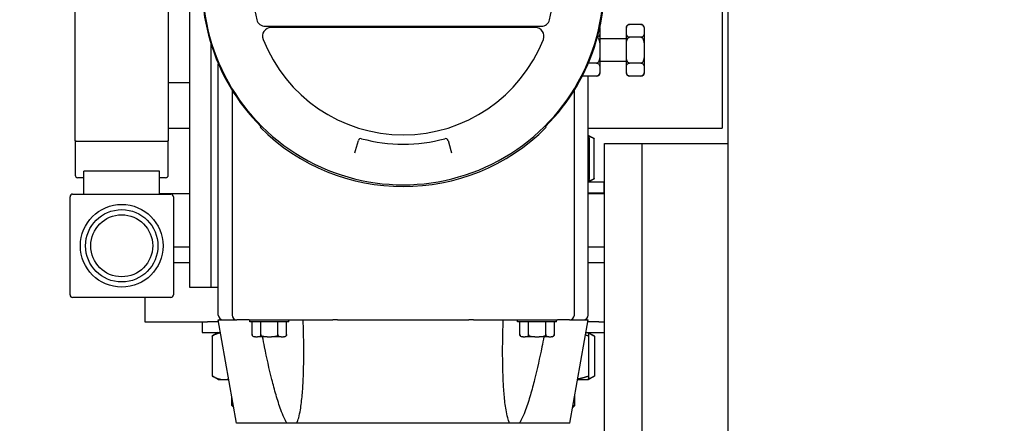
# Model space of a CAD drawing. Header units: inches. Extents: x 24 to 1128, y -58 to 748.
# Tile 314 of 656: x 391.49 to 402.92, y 647.32 to 652. Entities that reach past the tile are written whole.
import ezdxf

# ---------------------------------------------------------------- set-up
doc = ezdxf.new("R2010")
doc.units = ezdxf.units.IN
doc.header["$LTSCALE"] = 32
doc.header["$MEASUREMENT"] = 0
doc.layers.add('Dimension (ANSI)', color=7, linetype='Continuous', lineweight=25)
doc.layers.add('Visible (ANSI)', color=7, linetype='Continuous', lineweight=30)
doc.styles.add('Note Text (ANSI)', font='tahoma.ttf')
doc.dimstyles.new('SB Fraction-16 (ANSI)', dxfattribs={"dimscale": 32, "dimtxt": 0.125, "dimasz": 0.098425, "dimexe": 0.125, "dimexo": 0.0625, "dimgap": 0.031496, "dimtad": 0, "dimtih": 1, "dimtoh": 1, "dimdec": 4, "dimrnd": 1e-08, "dimzin": 0, "dimdsep": 46, "dimlunit": 5, "dimtxsty": 'Note Text (ANSI)', "dimcen": 0.09, "dimdle": 0.393701, "dimclrd": 256, "dimclre": 256, "dimclrt": 256, "dimadec": 0, "dimazin": 3, "dimtfac": 0.96, "dimtofl": 0, "dimtmove": 0, "dimatfit": 3, "dimfxl": 1, "dimfrac": 2, "dimtolj": 1, "dimtzin": 12, "dimlwd": -1, "dimlwe": -1, "dimarcsym": 0})

# ---------------------------------------------------------------- blocks, each defined once
blk = doc.blocks.new('*D19')
at = {"layer": 'Defpoints', "color": 0, "transparency": 16777216}
for p in [(494.281, 695.44), (330.501, 563.44), (494.281, 563.44)]:
    blk.add_point(p, dxfattribs=at)
at = {"layer": 'Dimension (ANSI)', "transparency": 16777216}
for p, q in [((492.281, 695.44), (326.501, 695.44)), ((330.501, 692.29), (330.501, 632.531)), ((330.501, 566.589), (330.501, 626.349)), ((492.281, 563.44), (326.501, 563.44))]:
    blk.add_line(p, q, dxfattribs=at)
for points in [[(329.976, 692.29), (331.026, 692.29), (330.501, 695.44)], [(329.976, 566.589), (331.026, 566.589), (330.501, 563.44)]]:
    blk.add_solid(points, dxfattribs=at)
at = {"layer": 'Dimension (ANSI)', "transparency": 16777216, "insert": (326.421, 631.523), "char_height": 4, "attachment_point": 1, "style": 'Note Text (ANSI)'}
blk.add_mtext('\\A1;132', dxfattribs=at)

msp = doc.modelspace()

# ---------------------------------------------------------------- linework, layer by layer
at = {"layer": 'Visible (ANSI)'}
for p, q in [((399.71813, 644.06478), (399.71813, 673.43978)), ((392.13174, 650.60005), (392.13174, 653.68851)), ((393.21174, 653.68851), (393.21174, 650.60005)), ((399.64674, 653.67465), (399.64674, 650.74428)), ((393.46174, 651.29928), (393.46174, 653.53928)), ((394.3385, 651.92728), (397.54499, 651.92728)), ((397.47682, 651.91228), (394.40666, 651.91228)), ((398.22524, 651.91178), (398.22524, 651.89303)), ((398.22524, 651.89303), (398.22524, 651.85553)), ((398.22524, 651.85553), (398.22524, 651.68678)), ((398.53424, 651.89303), (398.53424, 651.91178)), ((398.53424, 651.85553), (398.53424, 651.89303)), ((398.53424, 651.68678), (398.53424, 651.85553)), ((398.70374, 651.94928), (398.57174, 651.94928)), ((398.74124, 651.91178), (398.74124, 651.89303)), ((398.74124, 651.89303), (398.74124, 651.85553)), ((398.74124, 651.85553), (398.74124, 651.68678)), ((398.53424, 651.78053), (398.22524, 651.78053)), ((398.70374, 651.79928), (398.57174, 651.79928)), ((393.70899, 648.89378), (393.70899, 651.72246)), ((398.22524, 651.68678), (398.22524, 651.61178)), ((398.53424, 651.61178), (398.53424, 651.68678)), ((398.74124, 651.68678), (398.74124, 651.61178)), ((398.22524, 651.61178), (398.22524, 651.44303)), ((398.53424, 651.51803), (398.22524, 651.51803)), ((398.53424, 651.44303), (398.53424, 651.61178)), ((398.74124, 651.61178), (398.74124, 651.44303)), ((393.79374, 648.57478), (393.79374, 651.49313)), ((398.18774, 651.49928), (398.09238, 651.49928)), ((398.22524, 651.44303), (398.22524, 651.40553)), ((398.22524, 651.40553), (398.22524, 651.38678)), ((398.53424, 651.40553), (398.53424, 651.44303)), ((398.53424, 651.38678), (398.53424, 651.40553)), ((398.70374, 651.49928), (398.57174, 651.49928)), ((398.74124, 651.44303), (398.74124, 651.40553)), ((398.74124, 651.40553), (398.74124, 651.38678)), ((393.46174, 651.26928), (393.46174, 651.29928)), ((398.18774, 651.34928), (398.02197, 651.34928)), ((398.08974, 648.57478), (398.08974, 651.34928)), ((398.70374, 651.34928), (398.57174, 651.34928)), ((393.46174, 651.26928), (393.21174, 651.26928)), ((393.46174, 648.89378), (393.46174, 651.26928)), ((393.95374, 651.1861), (393.95374, 648.57478)), ((397.92974, 648.57478), (397.92974, 651.1861)), ((393.21174, 650.74428), (393.46174, 650.74428)), ((394.28004, 650.75558), (394.29418, 650.76972)), ((397.60344, 650.75558), (397.5893, 650.76972)), ((398.08974, 650.74428), (399.64674, 650.74428)), ((392.13174, 650.60005), (392.13174, 650.19928)), ((393.18174, 650.58928), (392.16174, 650.58928)), ((393.21174, 650.19928), (393.21174, 650.60005)), ((395.38742, 650.48411), (395.42119, 650.60189)), ((396.4623, 650.60189), (396.49607, 650.48411)), ((398.08987, 650.66378), (398.08974, 650.66378)), ((398.08987, 650.66378), (398.09072, 650.66329)), ((398.09072, 650.66329), (398.14516, 650.63186)), ((398.10528, 650.15865), (398.10528, 650.62191)), ((398.16141, 650.15865), (398.16141, 650.62191)), ((395.3805, 650.45998), (395.38742, 650.48411)), ((396.49607, 650.48411), (396.50299, 650.45998)), ((398.28063, 650.56478), (398.71813, 650.56478)), ((398.28063, 632.56478), (398.28063, 650.56478)), ((398.71813, 650.56478), (399.71813, 650.56478)), ((398.71813, 645.56478), (398.71813, 650.56478)), ((393.11174, 650.24539), (392.23174, 650.24539)), ((392.23174, 649.97928), (392.23174, 650.24539)), ((393.11174, 649.97928), (393.11174, 650.24539)), ((392.23174, 650.16928), (392.16174, 650.16928)), ((393.18174, 650.16928), (393.11174, 650.16928)), ((398.09072, 650.11727), (398.14516, 650.1487)), ((398.27737, 650.11678), (398.08974, 650.11678)), ((398.08987, 650.11678), (398.09072, 650.11727)), ((398.27737, 649.99478), (398.27737, 650.11678)), ((392.07174, 648.80928), (392.07174, 649.94928)), ((392.10174, 649.97928), (393.24174, 649.97928)), ((393.11174, 649.98728), (393.46174, 649.98728)), ((393.27174, 649.94928), (393.27174, 648.80928)), ((398.08974, 649.99478), (398.27737, 649.99478)), ((398.08974, 649.98728), (398.28063, 649.98728)), ((393.27174, 649.36728), (393.46174, 649.36728)), ((398.08974, 649.36728), (398.28063, 649.36728)), ((393.27174, 649.18478), (393.46174, 649.18478)), ((398.08974, 649.18478), (398.28063, 649.18478)), ((393.70899, 648.89378), (393.46174, 648.89378)), ((393.79374, 648.89378), (393.70899, 648.89378)), ((393.24174, 648.77928), (392.10174, 648.77928)), ((392.94174, 648.77928), (392.94174, 648.49478)), ((392.94174, 648.49478), (393.66747, 648.49478)), ((393.60611, 648.49478), (393.60611, 648.37278)), ((393.79815, 648.49478), (393.66747, 648.49478)), ((393.79374, 648.51978), (394.00874, 648.51978)), ((394.00551, 647.31878), (393.79374, 648.51978)), ((394.15074, 648.51978), (394.00874, 648.51978)), ((394.15074, 648.51978), (394.81933, 648.51978)), ((394.16024, 648.49478), (394.16024, 648.51978)), ((394.61324, 648.49478), (394.16024, 648.49478)), ((394.18674, 648.34778), (394.18674, 648.49478)), ((394.28674, 648.34778), (394.28674, 648.49478)), ((394.48674, 648.34778), (394.48674, 648.49478)), ((394.58674, 648.34778), (394.58674, 648.49478)), ((394.61324, 648.49478), (394.61324, 648.51978)), ((394.81933, 648.51978), (394.96722, 648.51978)), ((394.96722, 648.51978), (395.1253, 648.51978)), ((395.17916, 648.51978), (395.1253, 648.51978)), ((395.17916, 648.51978), (396.70433, 648.51978)), ((396.75819, 648.51978), (396.70433, 648.51978)), ((396.75819, 648.51978), (396.91627, 648.51978)), ((396.91627, 648.51978), (397.06416, 648.51978)), ((397.06416, 648.51978), (397.73274, 648.51978)), ((397.27024, 648.49478), (397.27024, 648.51978)), ((397.72324, 648.49478), (397.27024, 648.49478)), ((397.29674, 648.34778), (397.29674, 648.49478)), ((397.39674, 648.34778), (397.39674, 648.49478)), ((397.59674, 648.34778), (397.59674, 648.49478)), ((397.69674, 648.49478), (397.69674, 648.34778)), ((397.72324, 648.49478), (397.72324, 648.51978)), ((397.87474, 648.51978), (397.73274, 648.51978)), ((397.87474, 648.51978), (398.08974, 648.51978)), ((397.87797, 647.31878), (398.08974, 648.51978)), ((398.21601, 648.49478), (398.08534, 648.49478)), ((398.21601, 648.49478), (398.28063, 648.49478)), ((398.27737, 648.49478), (398.27737, 648.37278)), ((393.60611, 648.37278), (393.81966, 648.37278)), ((393.72118, 648.33091), (393.72118, 647.86765)), ((393.79361, 648.37278), (393.72627, 648.3339)), ((394.22424, 648.32278), (394.21174, 648.32278)), ((394.22424, 648.32278), (394.24924, 648.32278)), ((394.36174, 648.32278), (394.24924, 648.32278)), ((394.36174, 648.32278), (394.41174, 648.32278)), ((394.52424, 648.32278), (394.41174, 648.32278)), ((394.52424, 648.32278), (394.54924, 648.32278)), ((394.56174, 648.32278), (394.54924, 648.32278)), ((397.33424, 648.32278), (397.32174, 648.32278)), ((397.33424, 648.32278), (397.35924, 648.32278)), ((397.47174, 648.32278), (397.35924, 648.32278)), ((397.47174, 648.32278), (397.52174, 648.32278)), ((397.63424, 648.32278), (397.52174, 648.32278)), ((397.63424, 648.32278), (397.65924, 648.32278)), ((397.67174, 648.32278), (397.65924, 648.32278)), ((398.06382, 648.37278), (398.27737, 648.37278)), ((398.08987, 648.37278), (398.08994, 648.37274)), ((398.08994, 648.37274), (398.15722, 648.3339)), ((398.09439, 648.33091), (398.09439, 647.86765)), ((398.16231, 648.33091), (398.16231, 647.86765)), ((393.79361, 647.82578), (393.72627, 647.86466)), ((398.08994, 647.82582), (398.15722, 647.86466)), ((393.79361, 647.82578), (393.86044, 647.82578)), ((393.86044, 647.82578), (393.91611, 647.82578)), ((397.96737, 647.82578), (398.08987, 647.82578)), ((398.08987, 647.82578), (398.08994, 647.82582)), ((393.94986, 647.52608), (393.94986, 647.63437)), ((397.93362, 647.52608), (397.93362, 647.63437)), ((393.94986, 647.52608), (393.96896, 647.52608)), ((393.97305, 647.5029), (393.94986, 647.52608)), ((397.91044, 647.5029), (397.93362, 647.52608)), ((397.91453, 647.52608), (397.93362, 647.52608)), ((394.59321, 647.31878), (394.00551, 647.31878)), ((394.70519, 647.31878), (394.59321, 647.31878)), ((397.1783, 647.31878), (394.70519, 647.31878)), ((397.29028, 647.31878), (397.1783, 647.31878)), ((397.87797, 647.31878), (397.29028, 647.31878))]:
    msp.add_line(p, q, dxfattribs=at)
for radius in [0.48, 0.42, 0.36]:
    msp.add_circle((392.67174, 649.37928), radius, dxfattribs=at)
for centre, radius, start, end in [((395.94174, 652.41728), 2.33837, 167.950185, 225), ((395.94174, 652.41728), 2.33837, 315, 12.049815), ((395.94174, 652.41728), 1.75, 166.327982, 193.672018), ((395.94174, 652.41728), 1.75, 346.327982, 13.672018), ((395.94174, 652.41728), 2.33, 172.798213, 7.201787), ((394.3385, 652.02728), 0.1, 193.672018, 270), ((397.54499, 652.02728), 0.1, 270, 346.327982), ((394.40666, 651.81228), 0.1, 90, 201.510188), ((397.47682, 651.81228), 0.1, 338.489812, 90), ((398.18774, 651.91178), 0.0375, 0, 2.668565), ((398.57174, 651.91178), 0.0375, 90, 179.999125), ((398.70374, 651.91178), 0.0375, 0, 90), ((395.94174, 652.41728), 1.75, 201.510188, 338.489812), ((398.18774, 651.38678), 0.0375, 270, 0), ((398.57174, 651.38678), 0.0375, 180.000875, 270), ((398.70374, 651.38678), 0.0375, 270, 0), ((395.94174, 652.41728), 2.35, 225, 315), ((395.45003, 650.59362), 0.03, 74.91008, 164), ((395.94174, 652.41728), 1.85879, 254.91008, 285.08992), ((396.43346, 650.59362), 0.03, 16, 105.08992), ((392.16174, 650.19928), 0.03, 180, 270), ((393.18174, 650.19928), 0.03, 270, 0), ((392.10174, 649.94928), 0.03, 90, 180), ((393.24174, 649.94928), 0.03, 0, 90), ((392.10174, 648.80928), 0.03, 180, 270), ((393.24174, 648.80928), 0.03, 270, 0), ((393.84874, 648.57478), 0.055, 180, 270), ((394.00874, 648.57478), 0.055, 180, 270), ((397.87474, 648.57478), 0.055, 270, 0), ((398.03474, 648.57478), 0.055, 270, 0), ((394.21174, 648.34778), 0.025, 180, 270), ((394.56174, 648.34778), 0.025, 270, 0), ((397.32174, 648.34778), 0.025, 180, 270), ((397.67174, 648.34778), 0.025, 270, 0)]:
    msp.add_arc(centre, radius, start, end, dxfattribs=at)
for points, knots in [([(398.22524, 651.85553), (398.22524, 651.84346), (398.22509, 651.82898), (398.2166, 651.81352), (398.21312, 651.80908), (398.20587, 651.80388), (398.20193, 651.80183), (398.19765, 651.80062), (398.19748, 651.80057), (398.19731, 651.80053)], [-1.491482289, -1.491482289, -1.491482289, -1.491482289, -1.307579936, -1.307579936, -1.247041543, -1.247041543, -1.210992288, -1.210992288, -1.209530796, -1.209530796, -1.209530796, -1.209530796]), ([(398.53424, 651.89303), (398.53424, 651.9051), (398.5344, 651.91958), (398.54289, 651.93504), (398.54636, 651.93948), (398.55362, 651.94468), (398.55755, 651.94673), (398.56457, 651.94871), (398.56841, 651.94928), (398.57174, 651.94928)], [0.879687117, 0.879687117, 0.879687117, 0.879687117, 1.06358947, 1.06358947, 1.124127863, 1.124127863, 1.160177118, 1.160177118, 1.185584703, 1.185584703, 1.185584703, 1.185584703]), ([(398.57174, 651.79928), (398.56973, 651.79928), (398.56735, 651.79949), (398.56324, 651.80019), (398.56079, 651.80087), (398.55295, 651.80379), (398.54821, 651.80757), (398.53949, 651.81752), (398.53699, 651.8251), (398.53433, 651.84052), (398.53424, 651.84838), (398.53424, 651.85553)], [-1.19103561, -1.19103561, -1.19103561, -1.19103561, -1.17570098, -1.17570098, -1.157900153, -1.157900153, -1.101250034, -1.101250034, -0.992285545, -0.992285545, -0.883321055, -0.883321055, -0.883321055, -0.883321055]), ([(398.70374, 651.94928), (398.70708, 651.94928), (398.71091, 651.94871), (398.71793, 651.94673), (398.72187, 651.94468), (398.72912, 651.93948), (398.7326, 651.93504), (398.74109, 651.91958), (398.74124, 651.9051), (398.74124, 651.89303)], [-0.395194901, -0.395194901, -0.395194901, -0.395194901, -0.369787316, -0.369787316, -0.333738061, -0.333738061, -0.273199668, -0.273199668, -0.089297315, -0.089297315, -0.089297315, -0.089297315]), ([(398.74124, 651.85553), (398.74124, 651.84346), (398.74109, 651.82898), (398.7326, 651.81352), (398.72912, 651.80908), (398.72187, 651.80388), (398.71793, 651.80183), (398.71091, 651.79985), (398.70708, 651.79928), (398.70374, 651.79928)], [-1.491482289, -1.491482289, -1.491482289, -1.491482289, -1.307579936, -1.307579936, -1.247041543, -1.247041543, -1.210992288, -1.210992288, -1.185584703, -1.185584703, -1.185584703, -1.185584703]), ([(398.1964, 651.79723), (398.19689, 651.797), (398.19737, 651.79676), (398.20193, 651.79417), (398.20587, 651.79008), (398.21312, 651.77969), (398.2166, 651.77081), (398.22509, 651.73987), (398.22524, 651.71091), (398.22524, 651.68678)], [-0.373735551, -0.373735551, -0.373735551, -0.373735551, -0.369787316, -0.369787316, -0.333738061, -0.333738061, -0.273199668, -0.273199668, -0.089297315, -0.089297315, -0.089297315, -0.089297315]), ([(398.53424, 651.68678), (398.53424, 651.71091), (398.5344, 651.73987), (398.54289, 651.77081), (398.54636, 651.77969), (398.55362, 651.79008), (398.55755, 651.79417), (398.56457, 651.79815), (398.56841, 651.79928), (398.57174, 651.79928)], [0.879687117, 0.879687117, 0.879687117, 0.879687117, 1.06358947, 1.06358947, 1.124127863, 1.124127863, 1.160177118, 1.160177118, 1.185584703, 1.185584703, 1.185584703, 1.185584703]), ([(398.70374, 651.79928), (398.70708, 651.79928), (398.71091, 651.79815), (398.71793, 651.79417), (398.72187, 651.79008), (398.72912, 651.77969), (398.7326, 651.77081), (398.74109, 651.73987), (398.74124, 651.71091), (398.74124, 651.68678)], [-0.395194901, -0.395194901, -0.395194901, -0.395194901, -0.369787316, -0.369787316, -0.333738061, -0.333738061, -0.273199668, -0.273199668, -0.089297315, -0.089297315, -0.089297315, -0.089297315]), ([(398.22524, 651.61178), (398.22524, 651.58765), (398.22509, 651.55869), (398.2166, 651.52775), (398.21312, 651.51887), (398.20587, 651.50848), (398.20193, 651.50439), (398.19491, 651.50041), (398.19108, 651.49928), (398.18774, 651.49928)], [-1.491482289, -1.491482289, -1.491482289, -1.491482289, -1.307579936, -1.307579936, -1.247041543, -1.247041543, -1.210992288, -1.210992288, -1.185584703, -1.185584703, -1.185584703, -1.185584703]), ([(398.57174, 651.49928), (398.56841, 651.49928), (398.56457, 651.50041), (398.55755, 651.50439), (398.55362, 651.50848), (398.54636, 651.51887), (398.54289, 651.52775), (398.5344, 651.55869), (398.53424, 651.58765), (398.53424, 651.61178)], [-1.185584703, -1.185584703, -1.185584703, -1.185584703, -1.160177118, -1.160177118, -1.124127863, -1.124127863, -1.06358947, -1.06358947, -0.879687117, -0.879687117, -0.879687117, -0.879687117]), ([(398.74124, 651.61178), (398.74124, 651.58765), (398.74109, 651.55869), (398.7326, 651.52775), (398.72912, 651.51887), (398.72187, 651.50848), (398.71793, 651.50439), (398.71091, 651.50041), (398.70708, 651.49928), (398.70374, 651.49928)], [-1.491482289, -1.491482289, -1.491482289, -1.491482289, -1.307579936, -1.307579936, -1.247041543, -1.247041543, -1.210992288, -1.210992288, -1.185584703, -1.185584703, -1.185584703, -1.185584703]), ([(398.18774, 651.49928), (398.19108, 651.49928), (398.19491, 651.49871), (398.20193, 651.49673), (398.20587, 651.49468), (398.21312, 651.48948), (398.2166, 651.48504), (398.22509, 651.46958), (398.22524, 651.4551), (398.22524, 651.44303)], [-0.395194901, -0.395194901, -0.395194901, -0.395194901, -0.369787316, -0.369787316, -0.333738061, -0.333738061, -0.273199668, -0.273199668, -0.089297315, -0.089297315, -0.089297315, -0.089297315]), ([(398.22524, 651.40553), (398.22524, 651.39838), (398.22515, 651.39052), (398.22249, 651.3751), (398.22, 651.36752), (398.21128, 651.35757), (398.20653, 651.35379), (398.1987, 651.35087), (398.19625, 651.35019), (398.19213, 651.34949), (398.18976, 651.34928), (398.18774, 651.34928)], [-1.498750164, -1.498750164, -1.498750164, -1.498750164, -1.389785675, -1.389785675, -1.280821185, -1.280821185, -1.224171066, -1.224171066, -1.206370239, -1.206370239, -1.19103561, -1.19103561, -1.19103561, -1.19103561]), ([(398.53424, 651.44303), (398.53424, 651.4551), (398.5344, 651.46958), (398.54289, 651.48504), (398.54636, 651.48948), (398.55362, 651.49468), (398.55755, 651.49673), (398.56457, 651.49871), (398.56841, 651.49928), (398.57174, 651.49928)], [0.879687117, 0.879687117, 0.879687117, 0.879687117, 1.06358947, 1.06358947, 1.124127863, 1.124127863, 1.160177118, 1.160177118, 1.185584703, 1.185584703, 1.185584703, 1.185584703]), ([(398.57174, 651.34928), (398.56973, 651.34928), (398.56735, 651.34949), (398.56324, 651.35019), (398.56079, 651.35087), (398.55295, 651.35379), (398.54821, 651.35757), (398.53949, 651.36752), (398.53699, 651.3751), (398.53433, 651.39052), (398.53424, 651.39838), (398.53424, 651.40553)], [-1.19103561, -1.19103561, -1.19103561, -1.19103561, -1.17570098, -1.17570098, -1.157900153, -1.157900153, -1.101250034, -1.101250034, -0.992285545, -0.992285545, -0.883321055, -0.883321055, -0.883321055, -0.883321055]), ([(398.70374, 651.49928), (398.70576, 651.49928), (398.70813, 651.49907), (398.71225, 651.49837), (398.7147, 651.49769), (398.72253, 651.49477), (398.72728, 651.49099), (398.736, 651.48104), (398.73849, 651.47346), (398.74115, 651.45803), (398.74124, 651.45018), (398.74124, 651.44303)], [-0.39701187, -0.39701187, -0.39701187, -0.39701187, -0.381677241, -0.381677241, -0.363876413, -0.363876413, -0.307226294, -0.307226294, -0.198261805, -0.198261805, -0.089297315, -0.089297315, -0.089297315, -0.089297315]), ([(398.74124, 651.40553), (398.74124, 651.39838), (398.74115, 651.39052), (398.73849, 651.3751), (398.736, 651.36752), (398.72728, 651.35757), (398.72253, 651.35379), (398.7147, 651.35087), (398.71225, 651.35019), (398.70813, 651.34949), (398.70576, 651.34928), (398.70374, 651.34928)], [-1.498750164, -1.498750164, -1.498750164, -1.498750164, -1.389785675, -1.389785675, -1.280821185, -1.280821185, -1.224171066, -1.224171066, -1.206370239, -1.206370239, -1.19103561, -1.19103561, -1.19103561, -1.19103561]), ([(392.16174, 650.58928), (392.15805, 650.58928), (392.1544, 650.58952), (392.15098, 650.58999), (392.14746, 650.59047), (392.14426, 650.59119), (392.14153, 650.59208), (392.13862, 650.59303), (392.1363, 650.59416), (392.13465, 650.59541), (392.1337, 650.59612), (392.13298, 650.59687), (392.1325, 650.59764), (392.13199, 650.59843), (392.13174, 650.59924), (392.13174, 650.60005)], [0.123493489, 0.123493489, 0.123493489, 0.123493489, 0.151693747, 0.151693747, 0.151693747, 0.1807417, 0.1807417, 0.1807417, 0.211584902, 0.211584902, 0.211584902, 0.22923629, 0.22923629, 0.22923629, 0.247402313, 0.247402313, 0.247402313, 0.247402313]), ([(393.21174, 650.60005), (393.21174, 650.59924), (393.21149, 650.59843), (393.21099, 650.59764), (393.21051, 650.59687), (393.20979, 650.59612), (393.20884, 650.59541), (393.20719, 650.59416), (393.20487, 650.59303), (393.20196, 650.59208), (393.19923, 650.59119), (393.19603, 650.59047), (393.1925, 650.58999), (393.18908, 650.58952), (393.18544, 650.58928), (393.18174, 650.58928)], [-0.000415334, -0.000415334, -0.000415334, -0.000415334, 0.017750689, 0.017750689, 0.017750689, 0.035402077, 0.035402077, 0.035402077, 0.066245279, 0.066245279, 0.066245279, 0.095293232, 0.095293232, 0.095293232, 0.123493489, 0.123493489, 0.123493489, 0.123493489]), ([(394.70519, 647.31878), (394.71437, 647.33791), (394.72149, 647.36004), (394.73598, 647.41351), (394.74231, 647.44563), (394.75668, 647.53076), (394.76327, 647.58844), (394.77371, 647.70656), (394.77746, 647.76704), (394.78577, 647.95143), (394.78739, 648.07822), (394.78584, 648.31058), (394.78344, 648.41584), (394.77973, 648.51978)], [-4.05681959, -4.05681959, -4.05681959, -4.05681959, -3.87574033, -3.87574033, -3.63362556, -3.63362556, -3.17942237, -3.17942237, -2.72521917, -2.72521917, -1.81681278, -1.81681278, -1.06993405, -1.06993405, -1.06993405, -1.06993405]), ([(397.1783, 647.31878), (397.16912, 647.33791), (397.16199, 647.36004), (397.14751, 647.41351), (397.14118, 647.44563), (397.1268, 647.53076), (397.12022, 647.58844), (397.10978, 647.70656), (397.10602, 647.76704), (397.09771, 647.95143), (397.0961, 648.07822), (397.09765, 648.31058), (397.10005, 648.41584), (397.10375, 648.51978)], [4.51617797, 4.51617797, 4.51617797, 4.51617797, 4.69725723, 4.69725723, 4.939372, 4.939372, 5.3935752, 5.3935752, 5.84777839, 5.84777839, 6.75618478, 6.75618478, 7.50306352, 7.50306352, 7.50306352, 7.50306352]), ([(394.22424, 648.32278), (394.2162, 648.32278), (394.20655, 648.32288), (394.19623, 648.32854), (394.19327, 648.33086), (394.18981, 648.3357), (394.18845, 648.33832), (394.18712, 648.343), (394.18674, 648.34556), (394.18674, 648.34778)], [-0.994321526, -0.994321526, -0.994321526, -0.994321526, -0.871719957, -0.871719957, -0.831361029, -0.831361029, -0.807328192, -0.807328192, -0.790389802, -0.790389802, -0.790389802, -0.790389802]), ([(394.28674, 648.34778), (394.28674, 648.34556), (394.28637, 648.343), (394.28504, 648.33832), (394.28368, 648.3357), (394.28021, 648.33086), (394.27725, 648.32854), (394.26694, 648.32288), (394.25729, 648.32278), (394.24924, 648.32278)], [-0.263463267, -0.263463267, -0.263463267, -0.263463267, -0.246524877, -0.246524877, -0.222492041, -0.222492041, -0.182133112, -0.182133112, -0.059531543, -0.059531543, -0.059531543, -0.059531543]), ([(394.36174, 648.32278), (394.34565, 648.32278), (394.32635, 648.32288), (394.30572, 648.32854), (394.2998, 648.33086), (394.29287, 648.3357), (394.29015, 648.33832), (394.2875, 648.343), (394.28674, 648.34556), (394.28674, 648.34778)], [-0.994321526, -0.994321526, -0.994321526, -0.994321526, -0.871719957, -0.871719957, -0.831361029, -0.831361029, -0.807328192, -0.807328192, -0.790389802, -0.790389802, -0.790389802, -0.790389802]), ([(394.59321, 647.31878), (394.58027, 647.33791), (394.5688, 647.36004), (394.54378, 647.41351), (394.53109, 647.44563), (394.49979, 647.53076), (394.48166, 647.58844), (394.44738, 647.70656), (394.43132, 647.76704), (394.3852, 647.95143), (394.35717, 648.07822), (394.32302, 648.24472), (394.3152, 648.28376), (394.30756, 648.32278)], [4.51617789, 4.51617789, 4.51617789, 4.51617789, 4.69725715, 4.69725715, 4.93937191, 4.93937191, 5.3935751, 5.3935751, 5.84777828, 5.84777828, 6.75618466, 6.75618466, 7.03391468, 7.03391468, 7.03391468, 7.03391468]), ([(394.48674, 648.34778), (394.48674, 648.34556), (394.48599, 648.343), (394.48334, 648.33832), (394.48061, 648.3357), (394.47368, 648.33086), (394.46776, 648.32854), (394.44714, 648.32288), (394.42783, 648.32278), (394.41174, 648.32278)], [-0.263463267, -0.263463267, -0.263463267, -0.263463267, -0.246524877, -0.246524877, -0.222492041, -0.222492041, -0.182133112, -0.182133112, -0.059531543, -0.059531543, -0.059531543, -0.059531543]), ([(394.52424, 648.32278), (394.5162, 648.32278), (394.50655, 648.32288), (394.49623, 648.32854), (394.49327, 648.33086), (394.48981, 648.3357), (394.48845, 648.33832), (394.48712, 648.343), (394.48674, 648.34556), (394.48674, 648.34778)], [-0.994321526, -0.994321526, -0.994321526, -0.994321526, -0.871719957, -0.871719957, -0.831361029, -0.831361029, -0.807328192, -0.807328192, -0.790389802, -0.790389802, -0.790389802, -0.790389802]), ([(394.58674, 648.34778), (394.58674, 648.34644), (394.58661, 648.34485), (394.58614, 648.34211), (394.58568, 648.34048), (394.58374, 648.33525), (394.58122, 648.33209), (394.57022, 648.32245), (394.55878, 648.32278), (394.54924, 648.32278)], [-0.26467458, -0.26467458, -0.26467458, -0.26467458, -0.254451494, -0.254451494, -0.242584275, -0.242584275, -0.20481753, -0.20481753, -0.059531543, -0.059531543, -0.059531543, -0.059531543]), ([(397.57593, 648.32278), (397.56829, 648.28376), (397.56047, 648.24472), (397.52631, 648.07822), (397.49829, 647.95143), (397.45216, 647.76704), (397.4361, 647.70656), (397.40183, 647.58844), (397.38369, 647.53076), (397.3524, 647.44563), (397.3397, 647.41351), (397.31468, 647.36004), (397.30321, 647.33791), (397.29028, 647.31878)], [1.5390828, 1.5390828, 1.5390828, 1.5390828, 1.81681278, 1.81681278, 2.72521917, 2.72521917, 3.17942237, 3.17942237, 3.63362556, 3.63362556, 3.87574033, 3.87574033, 4.05681959, 4.05681959, 4.05681959, 4.05681959]), ([(397.33424, 648.32278), (397.3262, 648.32278), (397.31655, 648.32288), (397.30623, 648.32854), (397.30327, 648.33086), (397.29981, 648.3357), (397.29845, 648.33832), (397.29712, 648.343), (397.29674, 648.34556), (397.29674, 648.34778)], [-0.994321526, -0.994321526, -0.994321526, -0.994321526, -0.871719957, -0.871719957, -0.831361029, -0.831361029, -0.807328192, -0.807328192, -0.790389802, -0.790389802, -0.790389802, -0.790389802]), ([(397.39674, 648.34778), (397.39674, 648.34556), (397.39637, 648.343), (397.39504, 648.33832), (397.39368, 648.3357), (397.39021, 648.33086), (397.38725, 648.32854), (397.37694, 648.32288), (397.36729, 648.32278), (397.35924, 648.32278)], [-0.263463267, -0.263463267, -0.263463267, -0.263463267, -0.246524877, -0.246524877, -0.222492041, -0.222492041, -0.182133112, -0.182133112, -0.059531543, -0.059531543, -0.059531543, -0.059531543]), ([(397.47174, 648.32278), (397.45268, 648.32278), (397.4298, 648.32245), (397.4078, 648.33209), (397.40276, 648.33525), (397.39887, 648.34048), (397.39796, 648.34211), (397.39702, 648.34485), (397.39674, 648.34644), (397.39674, 648.34778)], [-0.999166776, -0.999166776, -0.999166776, -0.999166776, -0.85388079, -0.85388079, -0.816114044, -0.816114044, -0.804246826, -0.804246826, -0.79402374, -0.79402374, -0.79402374, -0.79402374]), ([(397.59674, 648.34778), (397.59674, 648.34644), (397.59647, 648.34485), (397.59553, 648.34211), (397.59462, 648.34048), (397.59073, 648.33525), (397.58569, 648.33209), (397.56369, 648.32245), (397.54081, 648.32278), (397.52174, 648.32278)], [-0.26467458, -0.26467458, -0.26467458, -0.26467458, -0.254451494, -0.254451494, -0.242584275, -0.242584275, -0.20481753, -0.20481753, -0.059531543, -0.059531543, -0.059531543, -0.059531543]), ([(397.63424, 648.32278), (397.62471, 648.32278), (397.61327, 648.32245), (397.60227, 648.33209), (397.59975, 648.33525), (397.5978, 648.34048), (397.59735, 648.34211), (397.59688, 648.34485), (397.59674, 648.34644), (397.59674, 648.34778)], [-0.999166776, -0.999166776, -0.999166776, -0.999166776, -0.85388079, -0.85388079, -0.816114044, -0.816114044, -0.804246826, -0.804246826, -0.79402374, -0.79402374, -0.79402374, -0.79402374]), ([(397.69674, 648.34778), (397.69674, 648.34644), (397.69661, 648.34485), (397.69614, 648.34211), (397.69568, 648.34048), (397.69374, 648.33525), (397.69122, 648.33209), (397.68022, 648.32245), (397.66878, 648.32278), (397.65924, 648.32278)], [-0.26467458, -0.26467458, -0.26467458, -0.26467458, -0.254451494, -0.254451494, -0.242584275, -0.242584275, -0.20481753, -0.20481753, -0.059531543, -0.059531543, -0.059531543, -0.059531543])]:
    msp.add_open_spline(points, degree=3, knots=knots, dxfattribs=at)
msp.add_open_spline([(398.22455, 651.91053), (398.22519, 651.90453), (398.22524, 651.89857), (398.22524, 651.89303)], degree=3, dxfattribs=at)
for points, weights in [([(398.10528, 650.62191), (398.09696, 650.66193), (398.08974, 650.66369)], [1, 1.03621275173, 1.00332427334]), ([(398.16141, 650.62191), (398.12848, 650.63916), (398.09842, 650.64913)], [1, 1.01529648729, 1.01826345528]), ([(398.14516, 650.63186), (398.15315, 650.62724), (398.16141, 650.62191)], [1.00820232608, 1.00467764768, 1]), ([(398.08974, 650.11687), (398.09696, 650.11863), (398.10528, 650.15865)], [1.00332427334, 1.03621275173, 1]), ([(398.09842, 650.13143), (398.12848, 650.1414), (398.16141, 650.15865)], [1.01826345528, 1.01529648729, 1]), ([(398.16141, 650.15865), (398.15315, 650.15332), (398.14516, 650.1487)], [1, 1.00467764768, 1.00820232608]), ([(393.82032, 648.36906), (393.77397, 648.36053), (393.72118, 648.33091)], [1.01595300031, 1.02655342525, 1]), ([(393.72118, 648.33091), (393.72373, 648.33243), (393.72627, 648.3339)], [1, 1.00133007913, 1.00256693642]), ([(398.09439, 648.33091), (398.07608, 648.33708), (398.05845, 648.34228)], [1, 1.00541167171, 1.00928013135]), ([(398.08994, 648.37274), (398.092, 648.37155), (398.09439, 648.33091)], [1.00224405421, 1.03679753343, 1]), ([(398.16231, 648.33091), (398.1252, 648.35299), (398.09193, 648.36323)], [1, 1.01965956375, 1.01895290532]), ([(393.72118, 647.86765), (393.79581, 647.82578), (393.86044, 647.82578)], [1, 1.0379548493, 1]), ([(393.72627, 647.86466), (393.72373, 647.86613), (393.72118, 647.86765)], [1.00256693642, 1.00133007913, 1]), ([(397.96902, 647.83515), (398.02827, 647.84539), (398.09439, 647.86765)], [1.0189392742, 1.01982830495, 1]), ([(398.09439, 647.86765), (398.092, 647.82701), (398.08994, 647.82582)], [1, 1.03679753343, 1.00224405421]), ([(398.09193, 647.83533), (398.1252, 647.84557), (398.16231, 647.86765)], [1.01895290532, 1.01965956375, 1]), ([(393.86044, 647.82578), (393.88734, 647.82578), (393.91491, 647.83259)], [1, 1.01545152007, 1.01832233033])]:
    msp.add_rational_spline(points, weights, degree=2, dxfattribs=at)

# ---------------------------------------------------------------- dimensions: what is measured, and where the dimension line sits
at = {"layer": 'Dimension (ANSI)'}
dim = msp.add_linear_dim(base=(330.50111, 563.43978), p1=(494.28063, 695.43978), p2=(494.28063, 563.43978), angle=90, dimstyle='SB Fraction-16 (ANSI)', override={"dimgap": 0.031496, "dimdec": 4, "dimtol": 0, "dimlim": 0, "dimtp": 0, "dimtm": 0, "dimtdec": 2, "dimatfit": 1}, dxfattribs=at)
dim.commit()
dim.dimension.update_dxf_attribs({"geometry": '*D19', "text_midpoint": (330.50111, 629.43978), "dimtype": 160})

doc.saveas('drawing.dxf')
